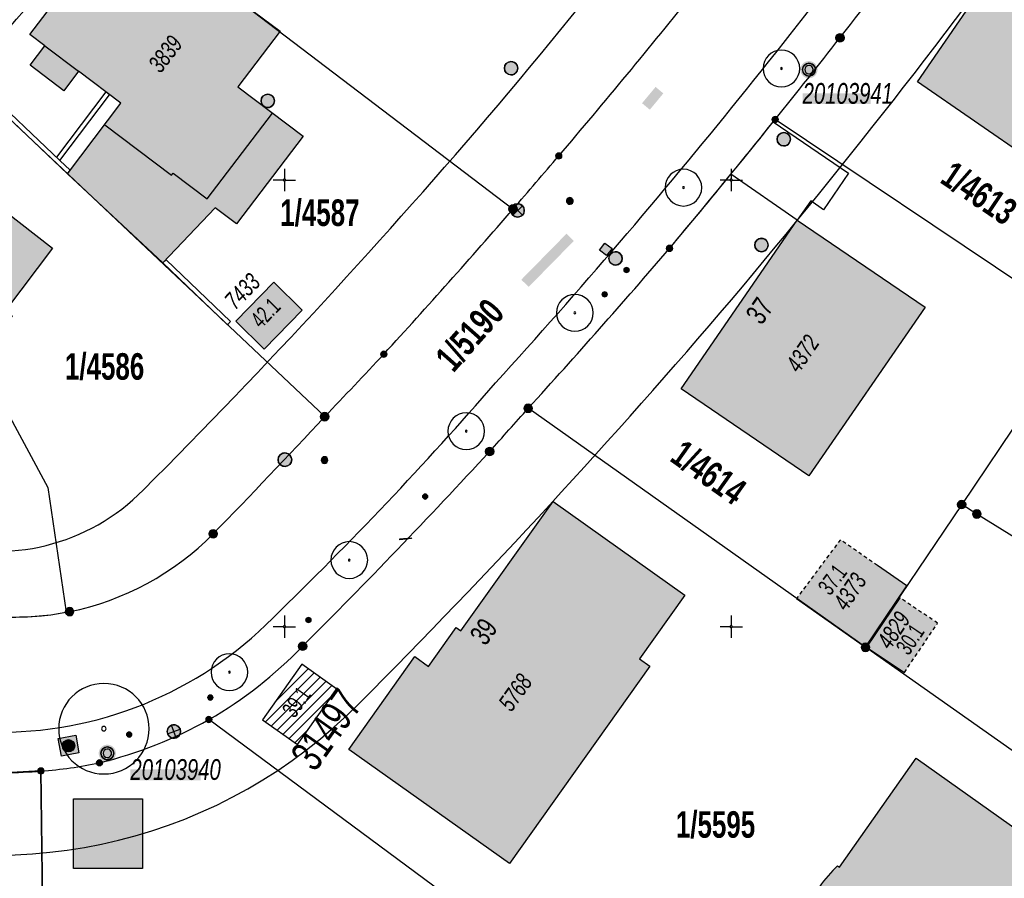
# Model space of a CAD drawing. Header units: metres. Extents: x 2695560 to 2696939, y 1260491 to 1262050.
# Tile 832 of 1005: x 2696061 to 2696116, y 1261561 to 1261609. Entities that reach past the tile are written whole.
import ezdxf

# ---------------------------------------------------------------- set-up
doc = ezdxf.new("R2010")
doc.units = ezdxf.units.M
doc.linetypes.add('AUSGEZOGEN', pattern=[0])
doc.linetypes.add('VERDECKT2_S2', pattern=[0.36, 0.2, -0.16])
for name, color, linetype in [('XR$1$AV_Flächen (EO)', 7, 'AUSGEZOGEN'), ('XR$1$AV_Gebäudeflächen (BB)', 7, 'AUSGEZOGEN'), ('XR$1$AV_Gebäudeflächen (EO)', 7, 'AUSGEZOGEN'), ('XR$1$AV_Grenzpunkte', 7, 'AUSGEZOGEN'), ('XR$1$AV_Grundstück-Nr.', 7, 'AUSGEZOGEN'), ('XR$1$AV_Haus-Nr.', 7, 'AUSGEZOGEN'), ('XR$1$AV_Koordinatennetzpunkte', 7, 'AUSGEZOGEN'), ('XR$1$AV_Lagefixpunkt-Nr.', 7, 'AUSGEZOGEN'), ('XR$1$AV_Lagefixpunkte', 7, 'AUSGEZOGEN'), ('XR$1$AV_Linien (BB)', 7, 'AUSGEZOGEN'), ('XR$1$AV_Linien (EO)', 7, 'AUSGEZOGEN'), ('XR$1$AV_Proj. EO-Gebäude', 7, 'AUSGEZOGEN'), ('XR$1$AV_Proj. Gebäude-ID', 7, 'AUSGEZOGEN'), ('XR$1$AV_Proj. Haus-Nr.', 7, 'AUSGEZOGEN'), ('XR$1$AV_Versicherung-Nr.', 7, 'AUSGEZOGEN'), ('XR$1$AW_LK_Einlaufschacht alt', 24, 'AUSGEZOGEN'), ('XR$1$AW_LK_Schachtdeckel', 24, 'AUSGEZOGEN'), ('XR$1$EW_LK_Knoten', 1, 'AUSGEZOGEN'), ('XR$1$GR_Baum', 94, 'AUSGEZOGEN'), ('XR$1$Liegenschaftsgrenzen', 7, 'AUSGEZOGEN'), ('XR$1$PFAV', 255, 'AUSGEZOGEN'), ('XR$1$PFAW', 255, 'AUSGEZOGEN'), ('XR$1$PFEW', 255, 'AUSGEZOGEN'), ('XR$1$PFWA', 255, 'AUSGEZOGEN'), ('XR$1$RAEW', 8, 'AUSGEZOGEN'), ('XR$1$RP_Abstandslinie', 7, 'AUSGEZOGEN'), ('XR$1$WA_LK_Absperrarmatur', 171, 'AUSGEZOGEN'), ('XR$1$WA_LK_Rohrleitungsteil', 171, 'AUSGEZOGEN')]:
    doc.layers.add(name, color=color, linetype=linetype)
doc.styles.add('ARIAL', font='arial.ttf')

# ---------------------------------------------------------------- blocks, each defined once
blk = doc.blocks.new('COMPLEXOBJECT_283')
at = {"layer": 'XR$1$AV_Linien (BB)', "color": 7, "linetype": 'AUSGEZOGEN', "transparency": 33554687}
blk.add_line((6062.781, 11575.813), (6062.97, 11575.85), dxfattribs=at)
for centre, radius, start, end in [((5740.19, 11893.531), 456.142, 322.02357, 322.45288), ((5794.313, 11850.586), 387.053, 321.66818, 322.10468), ((5802.637, 11846.636), 378.08, 319.55113, 321.35534), ((5797.263, 11851.389), 385.252, 318.94864, 319.53179), ((5800.856, 11846.586), 379.39, 317.49732, 319.13932), ((5830.434, 11823.493), 341.995, 316.19461, 317.00168), ((5805.016, 11839.466), 371.446, 315.7338, 317.13039), ((6059.868, 11591.188), 15.649, 281.4331, 315.3976)]:
    blk.add_arc(centre, radius, start, end, dxfattribs=at)
blk = doc.blocks.new('COMPLEXOBJECT_294')
at = {"layer": 'XR$1$AV_Linien (BB)', "color": 7, "linetype": 'AUSGEZOGEN', "transparency": 33554687}
blk.add_lwpolyline([(6057.54, 11611.31), (6054.66, 11608.1), (6048.25, 11600.71)], dxfattribs=at)
for centre, radius, start, end in [((6024.34, 11638.743), 42.984, 349.5405, 3.5448), ((6024.097, 11638.578), 43.194, 344.4514, 349.8144), ((6024.152, 11638.455), 43.108, 335.4728, 344.5896), ((6023.991, 11638.691), 43.352, 331.4171, 335.2774), ((6024.373, 11638.746), 43.043, 320.4021, 331.1098), ((6059.407, 11590.675), 15.006, 138.0319, 163.0896), ((6059.441, 11590.822), 14.996, 163.6626, 189.0219), ((6059.446, 11590.766), 14.993, 188.8081, 225.621), ((6059.964, 11591.161), 15.638, 225.2766, 250.1721), ((6059.9, 11591.191), 15.645, 250.4319, 267.7952)]:
    blk.add_arc(centre, radius, start, end, dxfattribs=at)
blk = doc.blocks.new('COMPLEXOBJECT_317')
at = {"layer": 'XR$1$AV_Linien (BB)', "color": 7, "linetype": 'AUSGEZOGEN', "transparency": 33554687}
blk.add_line((6102.35, 11603.252), (6102.46, 11603.39), dxfattribs=at)
for centre, radius, start, end in [((5801.579, 11846.06), 386.515, 324.22101, 326.21046), ((5804.983, 11842.491), 381.668, 322.0851, 324.35686), ((5811.857, 11837.946), 373.452, 321.0918, 321.98722)]:
    blk.add_arc(centre, radius, start, end, dxfattribs=at)
blk = doc.blocks.new('COMPLEXOBJECT_320')
at = {"layer": 'XR$1$AV_Linien (BB)', "color": 7, "linetype": 'AUSGEZOGEN', "transparency": 33554687}
for centre, radius, start, end in [((5807.199, 11839.316), 377.941, 319.96024, 320.77714), ((5806.804, 11844.287), 381.458, 317.63271, 319.42687), ((5740.082, 11896.165), 465.761, 318.04959, 318.44863), ((5804.042, 11845.378), 384.274, 315.05377, 317.30639), ((6058.767, 11590.591), 23.998, 300.0106, 315.9657), ((6058.972, 11590.699), 23.991, 283.6915, 299.4586), ((6059.705, 11590.724), 23.852, 274.0021, 281.9645)]:
    blk.add_arc(centre, radius, start, end, dxfattribs=at)
blk = doc.blocks.new('COMPLEXOBJECT_327')
at = {"layer": 'XR$1$AV_Linien (BB)', "color": 7, "linetype": 'AUSGEZOGEN', "transparency": 33554687}
for points in [[(6105.958, 11561.629), (6106.064, 11561.554), (6110.361, 11567.64), (6118.589, 11561.811), (6118.196, 11561.254)], [(6108.465, 11547.47), (6108.238, 11547.149), (6100, 11552.964), (6104.276, 11559.021), (6104.17, 11559.096)]]:
    blk.add_lwpolyline(points, dxfattribs=at)
for centre, radius, start, end in [((6111.538, 11555.797), 8.072, 133.7359, 144.806), ((6111.504, 11555.808), 8.037, 144.7302, 155.8531)]:
    blk.add_arc(centre, radius, start, end, dxfattribs=at)
blk = doc.blocks.new('COMPLEXOBJECT_563')
at = {"layer": 'XR$1$AV_Linien (BB)', "color": 7, "linetype": 'AUSGEZOGEN', "transparency": 33554687}
for centre, radius, start, end in [((5826.449, 11825.66), 352.08, 317.68782, 324.51126), ((5929.93, 11724.755), 207.69, 314.05968, 319.05574), ((6059.061, 11590.564), 21.466, 222.0776, 315.4497)]:
    blk.add_arc(centre, radius, start, end, dxfattribs=at)
blk = doc.blocks.new('COMPLEXOBJECT_1173')
at = {"layer": 'XR$1$Liegenschaftsgrenzen', "color": 7, "linetype": 'AUSGEZOGEN', "transparency": 33554687}
for centre, radius, start, end in [((5804.983, 11842.491), 381.668, 322.0851, 324.35686), ((5811.857, 11837.946), 373.452, 321.0918, 321.98722)]:
    blk.add_arc(centre, radius, start, end, dxfattribs=at)
blk = doc.blocks.new('COMPLEXOBJECT_1194')
at = {"layer": 'XR$1$Liegenschaftsgrenzen', "color": 7, "linetype": 'AUSGEZOGEN', "transparency": 33554687}
for centre, radius, start, end in [((5803.933, 11842.064), 382.209, 319.95992, 321.35749), ((5806.804, 11844.287), 381.458, 317.63271, 319.42687)]:
    blk.add_arc(centre, radius, start, end, dxfattribs=at)
blk = doc.blocks.new('COMPLEXOBJECT_1260')
at = {"layer": 'XR$1$Liegenschaftsgrenzen', "color": 7, "linetype": 'AUSGEZOGEN', "transparency": 33554687}
for centre, radius, start, end in [((6058.972, 11590.699), 23.991, 283.6915, 299.4586), ((6059.705, 11590.724), 23.852, 274.0021, 281.9645)]:
    blk.add_arc(centre, radius, start, end, dxfattribs=at)
blk = doc.blocks.new('COMPLEXOBJECT_1327')
at = {"layer": 'XR$1$Liegenschaftsgrenzen', "color": 7, "linetype": 'AUSGEZOGEN', "transparency": 33554687}
for centre, radius, start, end in [((5740.082, 11896.165), 465.761, 318.04959, 318.44863), ((5804.042, 11845.378), 384.274, 315.05377, 317.30639), ((6058.767, 11590.591), 23.998, 300.0106, 315.9657)]:
    blk.add_arc(centre, radius, start, end, dxfattribs=at)
blk = doc.blocks.new('COMPLEXOBJECT_1336')
at = {"layer": 'XR$1$Liegenschaftsgrenzen', "color": 7, "linetype": 'AUSGEZOGEN', "transparency": 33554687}
blk.add_line((6048.25, 11600.71), (6054.66, 11608.1), dxfattribs=at)
for centre, radius, start, end in [((6059.407, 11590.675), 15.006, 138.0319, 163.0896), ((6059.441, 11590.822), 14.996, 163.6626, 189.0219), ((6059.446, 11590.766), 14.993, 188.8081, 225.621), ((5805.016, 11839.466), 371.446, 315.7338, 317.13039), ((6059.868, 11591.188), 15.649, 281.4331, 315.3976), ((6059.964, 11591.161), 15.638, 225.2766, 250.1721), ((6059.902, 11591.2), 15.654, 250.4365, 281.3041)]:
    blk.add_arc(centre, radius, start, end, dxfattribs=at)
blk = doc.blocks.new('COMPLEXOBJECT_1337')
at = {"layer": 'XR$1$Liegenschaftsgrenzen', "color": 7, "linetype": 'AUSGEZOGEN', "transparency": 33554687}
blk.add_line((6054.66, 11608.1), (6057.54, 11611.31), dxfattribs=at)
blk.add_arc((6024.373, 11638.746), 43.043, 320.4021, 331.1098, dxfattribs=at)
blk = doc.blocks.new('COMPLEXOBJECT_1346')
at = {"layer": 'XR$1$Liegenschaftsgrenzen', "color": 7, "linetype": 'AUSGEZOGEN', "transparency": 33554687}
for centre, radius, start, end in [((5800.856, 11846.586), 379.39, 317.49732, 319.13932), ((5830.434, 11823.493), 341.995, 316.19461, 317.00168)]:
    blk.add_arc(centre, radius, start, end, dxfattribs=at)
blk = doc.blocks.new('COMPLEXOBJECT_1348')
at = {"layer": 'XR$1$Liegenschaftsgrenzen', "color": 7, "linetype": 'AUSGEZOGEN', "transparency": 33554687}
for centre, radius, start, end in [((5802.637, 11846.636), 378.08, 319.55113, 321.35534), ((5797.263, 11851.389), 385.252, 318.94864, 319.53179)]:
    blk.add_arc(centre, radius, start, end, dxfattribs=at)
blk = doc.blocks.new('BWAV1')
at = {"layer": 'XR$1$PFAV', "transparency": 33554687}
blk.add_hatch(color=7, dxfattribs=at).paths.add_polyline_path([(0.67, 0), (0.656, 0.135), (0.616, 0.264), (0.55, 0.383), (0.462, 0.486), (0.354, 0.569), (0.233, 0.628), (0.101, 0.662), (-0.034, 0.669), (-0.168, 0.649), (-0.295, 0.602), (-0.41, 0.53), (-0.508, 0.436), (-0.586, 0.325), (-0.639, 0.201), (-0.667, 0.068), (-0.667, -0.068), (-0.639, -0.201), (-0.586, -0.325), (-0.508, -0.436), (-0.41, -0.53), (-0.295, -0.602), (-0.168, -0.649), (-0.034, -0.669), (0.101, -0.662), (0.233, -0.628), (0.354, -0.569), (0.462, -0.486), (0.55, -0.383), (0.616, -0.264), (0.656, -0.135)])
at = {"color": 7, "transparency": 33554687}
for radius, start, end in [(0.5, 91.19481, 268.80519), (0.326, 91.19481, 268.80519), (0.5, 268.80519, 91.19481), (0.326, 268.80519, 91.19481)]:
    blk.add_arc((0, 0), radius, start, end, dxfattribs=at)
at = {"layer": 'XR$1$PFAV', "transparency": 33554687}
blk.add_circle((0, 0), 0.5, dxfattribs=at)
blk = doc.blocks.new('BAV15')
at = {"layer": 'XR$1$PFAV', "transparency": 33554687}
blk.add_hatch(color=7, dxfattribs=at).paths.add_polyline_path([(0.5, 0), (0.49, 0.1), (0.46, 0.2), (0.41, 0.29), (0.34, 0.36), (0.26, 0.42), (0.17, 0.47), (0.08, 0.49), (-0.03, 0.5), (-0.13, 0.48), (-0.22, 0.45), (-0.31, 0.4), (-0.38, 0.33), (-0.44, 0.24), (-0.48, 0.15), (-0.5, 0.05), (-0.5, -0.05), (-0.48, -0.15), (-0.44, -0.24), (-0.38, -0.33), (-0.31, -0.4), (-0.22, -0.45), (-0.13, -0.48), (-0.03, -0.5), (0.08, -0.49), (0.17, -0.47), (0.26, -0.42), (0.34, -0.36), (0.41, -0.29), (0.46, -0.2), (0.49, -0.1)])
at = {"color": 7, "transparency": 33554687}
for start, end in [(90, 270), (270, 90)]:
    blk.add_arc((0, 0), 0.5, start, end, dxfattribs=at)
at = {"layer": 'XR$1$PFAV', "transparency": 33554687}
blk.add_circle((0, 0), 0.5, dxfattribs=at)
blk = doc.blocks.new('BAV2041')
at = {"color": 7, "transparency": 33554687}
for p, q in [((0, 0.5), (0, 0.05)), ((-0.05, 0), (-0.5, 0)), ((0.05, 0), (0.5, 0)), ((0, -0.05), (0, -0.5))]:
    blk.add_line(p, q, dxfattribs=at)
blk.add_circle((0, 0), 0.05, dxfattribs=at)
for start, end in [(90, 270), (270, 90)]:
    blk.add_arc((0, 0), 0.05, start, end, dxfattribs=at)
blk = doc.blocks.new('COMPLEXOBJECT_1447')
at = {"layer": 'XR$1$RP_Abstandslinie', "color": 7, "linetype": 'AUSGEZOGEN', "transparency": 33554687}
for centre, radius, start, end in [((5803.121, 11843.748), 371.412, 319.83485, 324.36382), ((6023.2, 11640.617), 48.521, 317.8092, 342.2443), ((5804.165, 11844.994), 371.421, 315.0656, 319.58418), ((6058.892, 11590.712), 11.498, 252.269, 315.55)]:
    blk.add_arc(centre, radius, start, end, dxfattribs=at)
blk = doc.blocks.new('COMPLEXOBJECT_1448')
at = {"layer": 'XR$1$RP_Abstandslinie', "color": 7, "linetype": 'AUSGEZOGEN', "transparency": 33554687}
for centre, radius, start, end in [((5802.837, 11843.939), 388.757, 319.85541, 324.36836), ((5803.881, 11845.458), 388.942, 315.06786, 319.58519), ((6058.893, 11590.724), 28.498, 252.1336, 315.5306)]:
    blk.add_arc(centre, radius, start, end, dxfattribs=at)
blk = doc.blocks.new('WBGR1')
at = {"color": 94, "transparency": 33554687}
for radius, start, end in [(1, 90, 270), (1, 270, 90), (0.05, 90, 270), (0.05, 270, 90)]:
    blk.add_arc((0, 0), radius, start, end, dxfattribs=at)
blk = doc.blocks.new('BAW2089')
at = {"layer": 'XR$1$PFAW', "transparency": 33554687}
blk.add_hatch(color=7, dxfattribs=at).paths.add_polyline_path([(-0.5, 0.5), (-0.5, -0.5), (0.5, -0.5), (0.5, 0.5)])
at = {"transparency": 33554687}
blk.add_lwpolyline([(-0.5, 0.5), (0.5, 0.5), (0.5, -0.5), (-0.5, -0.5), (-0.5, 0.5)], close=True, dxfattribs=at)
at = {"layer": 'XR$1$PFAW', "transparency": 33554687}
blk.add_lwpolyline([(-0.5, 0.5), (0.5, 0.5), (0.5, -0.5), (-0.5, -0.5), (-0.5, 0.5)], close=True, dxfattribs=at)
blk = doc.blocks.new('BAW2087')
at = {"lineweight": 25, "true_color": 0x000000, "transparency": 33554687}
h = blk.add_hatch(color=18, dxfattribs=at)
h.paths.add_polyline_path([(-0.5, 0.5), (-0.5, -0.5), (0.5, -0.5), (0.5, 0.5)])
h.paths.add_polyline_path([(0.337, -0.069), (0.316, -0.136), (0.282, -0.196), (0.237, -0.249), (0.182, -0.292), (0.119, -0.322), (0.052, -0.34), (-0.017, -0.343), (-0.086, -0.333), (-0.151, -0.309), (-0.21, -0.272), (-0.261, -0.224), (-0.301, -0.167), (-0.328, -0.103), (-0.342, -0.035), (-0.342, 0.035), (-0.328, 0.103), (-0.301, 0.167), (-0.261, 0.224), (-0.21, 0.272), (-0.151, 0.309), (-0.086, 0.333), (-0.017, 0.343), (0.052, 0.34), (0.119, 0.322), (0.182, 0.292), (0.237, 0.249), (0.282, 0.196), (0.316, 0.136), (0.337, 0.069), (0.344, 0)], flags=16)
at = {"layer": 'XR$1$PFAW', "lineweight": 25, "transparency": 33554687}
blk.add_hatch(color=7, dxfattribs=at).paths.add_polyline_path([(0.344, 0), (0.337, 0.069), (0.316, 0.136), (0.282, 0.196), (0.237, 0.249), (0.182, 0.292), (0.119, 0.322), (0.052, 0.34), (-0.017, 0.343), (-0.086, 0.333), (-0.151, 0.309), (-0.21, 0.272), (-0.261, 0.224), (-0.301, 0.167), (-0.328, 0.103), (-0.342, 0.035), (-0.342, -0.035), (-0.328, -0.103), (-0.301, -0.167), (-0.261, -0.224), (-0.21, -0.272), (-0.151, -0.309), (-0.086, -0.333), (-0.017, -0.343), (0.052, -0.34), (0.119, -0.322), (0.182, -0.292), (0.237, -0.249), (0.282, -0.196), (0.316, -0.136), (0.337, -0.069)])
at = {"lineweight": 25, "transparency": 33554687}
for p, q in [((-0.5, 0.5, 0.993), (0.5, 0.5, 0.993)), ((-0.5, -0.5, 0.993), (-0.5, 0.5, 0.993)), ((0.5, 0.5, 0.993), (0.5, -0.5, 0.993)), ((0.5, -0.5, 0.993), (-0.5, -0.5, 0.993))]:
    blk.add_line(p, q, dxfattribs=at)
blk.add_circle((0, 0), 0.344, dxfattribs=at)
at = {"layer": 'XR$1$PFAW', "lineweight": 25, "transparency": 33554687}
blk.add_line((-0.5, 0.5), (0.5, 0.5), dxfattribs=at)
at = {"layer": 'XR$1$PFAW', "color": 31, "lineweight": 25, "transparency": 33554687}
for p, q in [((-0.5, -0.5), (-0.5, 0.5)), ((0.5, 0.5), (0.5, -0.5)), ((0.5, -0.5), (-0.5, -0.5))]:
    blk.add_line(p, q, dxfattribs=at)
at = {"layer": 'XR$1$PFAW', "lineweight": 25, "transparency": 33554687}
blk.add_circle((0, 0), 0.344, dxfattribs=at)
blk = doc.blocks.new('BAW2082')
at = {"layer": 'XR$1$PFAW', "transparency": 33554687}
blk.add_hatch(color=7, dxfattribs=at).paths.add_polyline_path([(0.509, -0.003), (0.499, 0.098), (0.469, 0.194), (0.42, 0.283), (0.354, 0.359), (0.274, 0.421), (0.183, 0.466), (0.085, 0.491), (-0.016, 0.496), (-0.116, 0.481), (-0.211, 0.446), (-0.297, 0.392), (-0.37, 0.323), (-0.428, 0.24), (-0.468, 0.147), (-0.488, 0.047), (-0.488, -0.054), (-0.468, -0.153), (-0.428, -0.246), (-0.37, -0.329), (-0.297, -0.398), (-0.211, -0.452), (-0.116, -0.487), (-0.016, -0.502), (0.085, -0.497), (0.183, -0.472), (0.274, -0.427), (0.354, -0.366), (0.42, -0.289), (0.469, -0.2), (0.499, -0.104)])
at = {"transparency": 33554687}
for start, end in [(91.19481, 268.80519), (268.80519, 91.19481)]:
    blk.add_arc((0.01, 0), 0.5, start, end, dxfattribs=at)
at = {"layer": 'XR$1$PFAW', "transparency": 33554687}
blk.add_circle((0.009, -0.003), 0.5, dxfattribs=at)
blk = doc.blocks.new('BAW2088')
at = {"layer": 'XR$1$PFAW', "transparency": 33554687}
blk.add_hatch(color=253, dxfattribs=at).paths.add_polyline_path([(0.51, 0), (0.5, 0.101), (0.47, 0.197), (0.421, 0.286), (0.355, 0.362), (0.275, 0.424), (0.184, 0.469), (0.086, 0.494), (-0.015, 0.499), (-0.115, 0.484), (-0.21, 0.449), (-0.296, 0.395), (-0.369, 0.326), (-0.427, 0.243), (-0.467, 0.15), (-0.487, 0.051), (-0.487, -0.051), (-0.467, -0.15), (-0.427, -0.243), (-0.369, -0.326), (-0.296, -0.395), (-0.21, -0.449), (-0.115, -0.484), (-0.015, -0.499), (0.086, -0.494), (0.184, -0.469), (0.275, -0.424), (0.355, -0.362), (0.421, -0.286), (0.47, -0.197), (0.5, -0.101)])
at = {"transparency": 33554687}
for start, end in [(91.19481, 268.80519), (268.80519, 91.19481)]:
    blk.add_arc((0.01, 0), 0.5, start, end, dxfattribs=at)
at = {"layer": 'XR$1$PFAW', "transparency": 33554687}
blk.add_circle((0.01, 0), 0.5, dxfattribs=at)
blk = doc.blocks.new('BWA2013')
at = {"true_color": 0x000000, "transparency": 33554687}
blk.add_hatch(color=18, dxfattribs=at).paths.add_polyline_path([(-0.291, -0.409), (0.352, 0.357), (0.291, 0.409), (-0.352, -0.357)])
at = {"transparency": 33554687}
blk.add_lwpolyline([(-0.291, -0.409), (-0.352, -0.357), (0.291, 0.409), (0.352, 0.357), (-0.291, -0.409)], close=True, dxfattribs=at)
blk = doc.blocks.new('BWA965')
at = {"layer": 'XR$1$PFWA', "transparency": 33554687}
blk.add_hatch(color=7, dxfattribs=at).paths.add_polyline_path([(0, 0.5), (-0.05, 0.5), (-0.1, 0.49), (-0.15, 0.48), (-0.2, 0.46), (-0.24, 0.44), (-0.29, 0.41), (-0.33, 0.38), (-0.36, 0.34), (-0.4, 0.31), (-0.42, 0.26), (-0.45, 0.22), (-0.47, 0.17), (-0.48, 0.13), (-0.49, 0.08), (-0.5, 0.03), (-0.5, -0.03), (-0.49, -0.08), (-0.48, -0.13), (-0.47, -0.17), (-0.45, -0.22), (-0.42, -0.26), (-0.4, -0.31), (-0.36, -0.34), (-0.33, -0.38), (-0.29, -0.41), (-0.24, -0.44), (-0.2, -0.46), (-0.15, -0.48), (-0.1, -0.49), (-0.05, -0.5), (0, -0.5), (0.05, -0.5), (0.1, -0.49), (0.15, -0.48), (0.2, -0.46), (0.24, -0.44), (0.29, -0.41), (0.33, -0.38), (0.36, -0.34), (0.4, -0.31), (0.42, -0.26), (0.45, -0.22), (0.47, -0.17), (0.48, -0.13), (0.49, -0.08), (0.5, -0.03), (0.5, 0.03), (0.49, 0.08), (0.48, 0.13), (0.47, 0.17), (0.45, 0.22), (0.42, 0.26), (0.4, 0.31), (0.36, 0.34), (0.33, 0.38), (0.29, 0.41), (0.24, 0.44), (0.2, 0.46), (0.15, 0.48), (0.1, 0.49), (0.05, 0.5)])
at = {"transparency": 33554687}
blk.add_line((0, 0.5), (0, -0.5), dxfattribs=at)
for start, end in [(90, 270), (270, 90)]:
    blk.add_arc((0, 0), 0.5, start, end, dxfattribs=at)
blk = doc.blocks.new('BEWLP2549_S')
at = {"layer": 'XR$1$PFEW', "transparency": 33554687}
blk.add_hatch(color=7, dxfattribs=at).paths.add_polyline_path([(0.5, 0), (0.49, 0.101), (0.459, 0.197), (0.41, 0.286), (0.344, 0.362), (0.264, 0.424), (0.174, 0.469), (0.076, 0.494), (-0.025, 0.499), (-0.125, 0.484), (-0.22, 0.449), (-0.306, 0.395), (-0.379, 0.326), (-0.437, 0.243), (-0.477, 0.15), (-0.497, 0.051), (-0.497, -0.051), (-0.477, -0.15), (-0.437, -0.243), (-0.379, -0.326), (-0.306, -0.395), (-0.22, -0.449), (-0.125, -0.484), (-0.025, -0.499), (0.076, -0.494), (0.174, -0.469), (0.264, -0.424), (0.344, -0.362), (0.41, -0.286), (0.459, -0.197), (0.49, -0.101)])
at = {"color": 1, "transparency": 33554687}
for p, q in [((0.354, -0.354), (-0.354, 0.354)), ((-0.354, -0.354), (0.354, 0.354))]:
    blk.add_line(p, q, dxfattribs=at)
for start, end in [(91.38095, 268.61905), (268.61905, 91.38095)]:
    blk.add_arc((0, 0), 0.5, start, end, dxfattribs=at)
at = {"layer": 'XR$1$PFEW', "transparency": 33554687}
blk.add_circle((0, 0), 0.5, dxfattribs=at)
blk = doc.blocks.new('BEW957')
at = {"layer": 'XR$1$RAEW', "transparency": 33554687}
blk.add_hatch(color=1, dxfattribs=at).paths.add_polyline_path([(-0.5, 0), (-0.5, -0.05), (-0.49, -0.1), (-0.48, -0.15), (-0.46, -0.2), (-0.44, -0.24), (-0.41, -0.29), (-0.38, -0.33), (-0.34, -0.36), (-0.31, -0.4), (-0.26, -0.42), (-0.22, -0.45), (-0.17, -0.47), (-0.13, -0.48), (-0.08, -0.49), (-0.03, -0.5), (0.03, -0.5), (0.08, -0.49), (0.13, -0.48), (0.17, -0.47), (0.22, -0.45), (0.26, -0.42), (0.31, -0.4), (0.34, -0.36), (0.38, -0.33), (0.41, -0.29), (0.44, -0.24), (0.46, -0.2), (0.48, -0.15), (0.49, -0.1), (0.5, -0.05), (0.5, 0), (0.5, 0.05), (0.49, 0.1), (0.48, 0.15), (0.46, 0.2), (0.44, 0.24), (0.41, 0.29), (0.38, 0.33), (0.34, 0.36), (0.31, 0.4), (0.26, 0.42), (0.22, 0.45), (0.17, 0.47), (0.13, 0.48), (0.08, 0.49), (0.03, 0.5), (-0.03, 0.5), (-0.08, 0.49), (-0.13, 0.48), (-0.17, 0.47), (-0.22, 0.45), (-0.26, 0.42), (-0.31, 0.4), (-0.34, 0.36), (-0.38, 0.33), (-0.41, 0.29), (-0.44, 0.24), (-0.46, 0.2), (-0.48, 0.15), (-0.49, 0.1), (-0.5, 0.05)])
at = {"color": 1, "transparency": 33554687}
for start, end in [(90, 180), (180, 270), (0, 90), (270, 0)]:
    blk.add_arc((0, 0), 0.5, start, end, dxfattribs=at)
at = {"layer": 'XR$1$RAEW', "color": 1, "transparency": 33554687}
blk.add_circle((0, 0), 0.5, dxfattribs=at)

msp = doc.modelspace()

# ---------------------------------------------------------------- hatches: boundary and pattern name
at = {"transparency": 33554687}
for points in [[(2696095.982, 1261604.112), (2696096.417, 1261603.751), (2696097.174, 1261604.662), (2696096.739, 1261605.023)], [(2696104.969, 1261604.667), (2696104.969, 1261604.064), (2696108.772, 1261604.064), (2696108.772, 1261604.667)], [(2696089.225, 1261594.235), (2696089.636, 1261593.831), (2696092.163, 1261596.403), (2696091.752, 1261596.807)], [(2696067.349, 1261566.827), (2696067.349, 1261566.224), (2696071.279, 1261566.224), (2696071.279, 1261566.827)], [(2696064.167, 1261565.175), (2696064.167, 1261561.274), (2696068.021, 1261561.274), (2696068.021, 1261565.175)]]:
    msp.add_hatch(color=7, dxfattribs=at).paths.add_polyline_path(points)
at = {"layer": 'XR$1$AV_Gebäudeflächen (BB)', "true_color": 0xd2d2d2, "transparency": 33554687}
for points in [[(2696073.29, 1261609.975), (2696066.925, 1261614.8), (2696066.804, 1261614.641), (2696061.726, 1261607.955), (2696062.556, 1261607.327), (2696061.736, 1261606.243), (2696063.625, 1261604.814), (2696064.446, 1261605.898), (2696066.815, 1261604.107), (2696063.829, 1261600.159), (2696069.169, 1261595.171), (2696072.097, 1261598.248), (2696073.276, 1261597.353), (2696077.006, 1261602.266), (2696073.351, 1261605.026), (2696075.732, 1261608.153)], [(2696121.264, 1261604.401), (2696125.003, 1261609.825), (2696117.876, 1261614.721), (2696111.39, 1261605.308), (2696120.977, 1261598.699), (2696123.765, 1261602.677)], [(2696058.854, 1261589.745), (2696059.107, 1261590.078), (2696058.732, 1261590.362), (2696060.102, 1261592.174), (2696060.485, 1261591.885), (2696060.737, 1261592.218), (2696060.355, 1261592.508), (2696062.993, 1261595.997), (2696055.833, 1261601.552), (2696053.41, 1261598.368), (2696053.172, 1261598.55), (2696050.822, 1261595.463), (2696051.061, 1261595.281), (2696048.633, 1261592.09), (2696055.841, 1261586.539), (2696058.479, 1261590.028)], [(2696104.666, 1261597.562), (2696098.179, 1261588.128), (2696105.315, 1261583.254), (2696111.834, 1261592.695)], [(2696073.238, 1261591.917), (2696074.826, 1261590.351), (2696076.967, 1261592.522), (2696075.379, 1261594.088)], [(2696088.559, 1261561.555), (2696096.418, 1261572.602), (2696095.846, 1261573.009), (2696098.379, 1261576.57), (2696090.999, 1261581.82), (2696085.847, 1261574.578), (2696085.58, 1261574.768), (2696084.035, 1261572.596), (2696083.26, 1261573.147), (2696079.572, 1261567.948)], [(2696112.112, 1261551.923), (2696116.332, 1261557.899), (2696116.732, 1261557.616), (2696117.168, 1261558.234), (2696119.166, 1261561.064), (2696119.559, 1261561.621), (2696111.331, 1261567.45), (2696107.034, 1261561.364), (2696106.928, 1261561.439), (2696106.892, 1261561.404), (2696106.856, 1261561.369), (2696106.82, 1261561.334), (2696106.784, 1261561.298), (2696106.749, 1261561.262), (2696106.714, 1261561.226), (2696106.679, 1261561.19), (2696106.644, 1261561.154), (2696106.61, 1261561.117), (2696106.576, 1261561.08), (2696106.542, 1261561.043), (2696106.508, 1261561.006), (2696106.474, 1261560.968), (2696106.441, 1261560.931), (2696106.408, 1261560.893), (2696106.375, 1261560.854), (2696106.343, 1261560.816), (2696106.31, 1261560.778), (2696106.278, 1261560.739), (2696106.246, 1261560.7), (2696106.215, 1261560.661), (2696106.183, 1261560.621), (2696106.152, 1261560.582), (2696106.121, 1261560.542), (2696106.091, 1261560.502), (2696106.06, 1261560.462), (2696106.03, 1261560.422), (2696106, 1261560.382), (2696105.971, 1261560.341), (2696105.941, 1261560.3), (2696105.912, 1261560.259), (2696105.883, 1261560.218), (2696105.854, 1261560.176), (2696105.826, 1261560.135), (2696105.798, 1261560.093), (2696105.77, 1261560.051), (2696105.742, 1261560.009), (2696105.715, 1261559.967), (2696105.688, 1261559.925), (2696105.661, 1261559.882), (2696105.634, 1261559.839), (2696105.608, 1261559.796), (2696105.582, 1261559.753), (2696105.556, 1261559.71), (2696105.531, 1261559.667), (2696105.506, 1261559.623), (2696105.481, 1261559.579), (2696105.456, 1261559.536), (2696105.432, 1261559.491), (2696105.408, 1261559.447), (2696105.384, 1261559.403), (2696105.36, 1261559.359), (2696105.337, 1261559.314), (2696105.314, 1261559.269), (2696105.291, 1261559.224), (2696105.269, 1261559.179), (2696105.247, 1261559.134), (2696105.225, 1261559.089), (2696105.203, 1261559.043), (2696105.182, 1261558.998), (2696105.161, 1261558.952), (2696105.14, 1261558.906), (2696105.246, 1261558.831), (2696100.97, 1261552.774), (2696109.208, 1261546.959), (2696109.435, 1261547.28), (2696112.041, 1261550.972), (2696111.641, 1261551.254)]]:
    msp.add_hatch(color=254, dxfattribs=at).paths.add_polyline_path(points)
at = {"layer": 'XR$1$AV_Gebäudeflächen (EO)', "true_color": 0xebebeb, "transparency": 33554687}
for points in [[(2696108.49, 1261573.66), (2696110.802, 1261577.094), (2696109.159, 1261578.235), (2696107.08, 1261579.679), (2696104.629, 1261576.396)], [(2696110.665, 1261572.25), (2696112.525, 1261575.012), (2696110.41, 1261576.436), (2696108.55, 1261573.674)]]:
    msp.add_hatch(color=7, dxfattribs=at).paths.add_polyline_path(points)
at = {"layer": 'XR$1$AV_Proj. EO-Gebäude', "transparency": 33554687}
h = msp.add_hatch(dxfattribs=at)
h.set_pattern_fill('SCHRAFFUR_601', color=255, scale=0.2, style=0, pattern_type=2)
h.set_pattern_definition([(45, (2695855, 1261000), (-0.5656854, 0.5656854), []), (45, (2695854.71716, 1261000.28284), (-0.5656854, 0.5656854), [])])
h.paths.add_polyline_path([(2696074.744, 1261569.611), (2696076.702, 1261568.223), (2696078.9, 1261571.322), (2696076.943, 1261572.711)], flags=0)

# ---------------------------------------------------------------- linework, layer by layer
at = {"color": 24, "lineweight": -3, "transparency": 33554687}
msp.add_lwpolyline([(2696064.167, 1261565.175), (2696068.021, 1261565.175), (2696068.021, 1261561.274), (2696064.167, 1261561.274), (2696064.167, 1261565.175)], close=True, dxfattribs=at)
at = {"layer": 'XR$1$AV_Flächen (EO)', "color": 7, "linetype": 'AUSGEZOGEN', "transparency": 33554687}
msp.add_line((2696104.629, 1261576.396), (2696108.49, 1261573.66), dxfattribs=at)
for points in [[(2696063.397, 1261600.912), (2696059.029, 1261605.042), (2696058.857, 1261604.861), (2696063.829, 1261600.159), (2696063.978, 1261600.36), (2696063.397, 1261600.912)], [(2696063.214, 1261601.085), (2696063.397, 1261600.912), (2696066.177, 1261604.589), (2696065.977, 1261604.74), (2696063.214, 1261601.085)], [(2696072.778, 1261591.71), (2696072.951, 1261591.891), (2696069.341, 1261595.352), (2696069.169, 1261595.171), (2696072.778, 1261591.71)]]:
    msp.add_lwpolyline(points, close=True, dxfattribs=at)
at = {"layer": 'XR$1$AV_Flächen (EO)', "color": 7, "linetype": 'VERDECKT2_S2', "transparency": 33554687}
for points in [[(2696109.159, 1261578.235), (2696107.08, 1261579.679), (2696104.629, 1261576.396)], [(2696110.665, 1261572.25), (2696112.525, 1261575.012), (2696110.41, 1261576.436)]]:
    msp.add_lwpolyline(points, dxfattribs=at)
at = {"layer": 'XR$1$AV_Flächen (EO)', "color": 7, "linetype": 'AUSGEZOGEN', "transparency": 33554687}
for points in [[(2696108.49, 1261573.66), (2696110.802, 1261577.094), (2696109.159, 1261578.235)], [(2696110.41, 1261576.436), (2696108.55, 1261573.674), (2696110.665, 1261572.25)]]:
    msp.add_lwpolyline(points, dxfattribs=at)
at = {"layer": 'XR$1$AV_Linien (BB)', "color": 7, "linetype": 'AUSGEZOGEN', "transparency": 33554687}
for p, q in [((2696104.666, 1261597.562), (2696100.957, 1261600.14)), ((2696062.34, 1261566.74), (2696060.34, 1261566.64))]:
    msp.add_line(p, q, dxfattribs=at)
for points in [[(2696073.29, 1261609.975), (2696075.732, 1261608.153), (2696073.351, 1261605.026), (2696077.006, 1261602.266), (2696073.276, 1261597.353), (2696072.097, 1261598.248), (2696069.169, 1261595.171), (2696063.829, 1261600.159), (2696066.815, 1261604.107), (2696064.446, 1261605.898), (2696063.625, 1261604.814), (2696061.736, 1261606.243), (2696062.556, 1261607.327), (2696061.726, 1261607.955), (2696066.804, 1261614.641), (2696066.925, 1261614.8)], [(2696103.32, 1261603.062), (2696107.531, 1261600.202), (2696106.132, 1261598.15), (2696105.426, 1261598.645), (2696104.666, 1261597.562)], [(2696055.841, 1261586.539), (2696048.633, 1261592.09), (2696051.061, 1261595.281), (2696050.822, 1261595.463), (2696053.172, 1261598.55), (2696053.41, 1261598.368), (2696055.833, 1261601.552), (2696062.993, 1261595.997), (2696060.355, 1261592.508), (2696060.737, 1261592.218), (2696060.485, 1261591.885), (2696060.102, 1261592.174), (2696058.732, 1261590.362), (2696059.107, 1261590.078), (2696058.854, 1261589.745)], [(2696058.854, 1261589.745), (2696062.728, 1261582.613), (2696063.751, 1261575.623)], [(2696052.19, 1261542.16), (2696062.47, 1261556.56), (2696062.34, 1261566.74)]]:
    msp.add_lwpolyline(points, dxfattribs=at)
for points in [[(2696121.264, 1261604.401), (2696123.765, 1261602.677), (2696120.977, 1261598.699), (2696111.39, 1261605.308), (2696117.876, 1261614.721), (2696125.003, 1261609.825), (2696121.264, 1261604.401)], [(2696104.666, 1261597.562), (2696111.834, 1261592.695), (2696105.315, 1261583.254), (2696098.179, 1261588.128), (2696104.666, 1261597.562)], [(2696073.238, 1261591.917), (2696075.379, 1261594.088), (2696076.967, 1261592.522), (2696074.826, 1261590.351), (2696073.238, 1261591.917)], [(2696088.559, 1261561.555), (2696079.572, 1261567.948), (2696083.26, 1261573.147), (2696084.035, 1261572.596), (2696085.58, 1261574.768), (2696085.847, 1261574.578), (2696090.999, 1261581.82), (2696098.379, 1261576.57), (2696095.846, 1261573.009), (2696096.418, 1261572.602), (2696088.559, 1261561.555)]]:
    msp.add_lwpolyline(points, close=True, dxfattribs=at)
for centre, radius, start, end in [((2695804.265, 1261842.489), 383.092, 320.75677, 321.31881), ((2696060.874, 1261591.007), 15.651, 267.7815, 280.5931)]:
    msp.add_arc(centre, radius, start, end, dxfattribs=at)
at = {"layer": 'XR$1$AV_Linien (EO)', "color": 7, "linetype": 'AUSGEZOGEN', "transparency": 33554687}
msp.add_line((2696062.556, 1261607.327), (2696064.446, 1261605.898), dxfattribs=at)
msp.add_lwpolyline([(2696065.91, 1261602.91), (2696069.651, 1261600.082), (2696069.741, 1261600.201), (2696071.647, 1261598.76), (2696075.306, 1261603.55)], dxfattribs=at)
at = {"layer": 'XR$1$AV_Proj. EO-Gebäude', "color": 8, "linetype": 'AUSGEZOGEN', "transparency": 33554687}
msp.add_lwpolyline([(2696074.744, 1261569.611), (2696076.702, 1261568.223), (2696078.9, 1261571.322), (2696076.943, 1261572.711), (2696074.744, 1261569.611)], close=True, dxfattribs=at)
at = {"layer": 'XR$1$Liegenschaftsgrenzen', "color": 7, "linetype": 'AUSGEZOGEN', "transparency": 33554687}
for p, q in [((2696055.63, 1261607.91), (2696078.22, 1261586.57)), ((2696120.62, 1261591.67), (2696103.43, 1261603.2)), ((2696108.49, 1261573.66), (2696089.61, 1261587.04)), ((2696117.45, 1261586.96), (2696113.87, 1261581.65)), ((2696113.87, 1261581.65), (2696108.49, 1261573.66)), ((2696126.45, 1261561.02), (2696108.49, 1261573.66))]:
    msp.add_line(p, q, dxfattribs=at)
for points in [[(2696063.03, 1261617.76), (2696066.925, 1261614.8), (2696073.29, 1261609.975), (2696088.76, 1261598.19)], [(2696132.22, 1261570.57), (2696126.78, 1261573.72), (2696119.76, 1261578), (2696114.72, 1261581.12), (2696113.87, 1261581.65)], [(2696113.11, 1261538.92), (2696104.84, 1261545.11), (2696071.74, 1261569.62)], [(2696062.34, 1261566.74), (2696062.47, 1261556.56), (2696052.19, 1261542.16)]]:
    msp.add_lwpolyline(points, dxfattribs=at)
msp.add_arc((2696060.15, 1261590.492), 23.853, 270.4566, 275.2682, dxfattribs=at)

# ---------------------------------------------------------------- block references
at = {"layer": 'XR$1$AV_Grenzpunkte', "color": 7, "linetype": 'AUSGEZOGEN', "lineweight": -3, "transparency": 33554687}
for p, xscale, yscale in [((2696107.06, 1261607.77), 0.4549999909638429, 0.4549999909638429), ((2696103.43, 1261603.2), 0.3249999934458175, 0.3249999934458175), ((2696091.32, 1261601.16), 0.3249999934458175, 0.3249999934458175), ((2696088.76, 1261598.19), 0.4549999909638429, 0.4549999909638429), ((2696097.52, 1261595.99), 0.3249999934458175, 0.3249999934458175), ((2696081.53, 1261590.07), 0.3249999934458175, 0.3249999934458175), ((2696089.61, 1261587.04), 0.4549999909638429, 0.4549999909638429), ((2696078.22, 1261586.57), 0.4549999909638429, 0.4549999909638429), ((2696087.45, 1261584.62), 0.4549999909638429, 0.4549999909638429), ((2696113.87, 1261581.65), 0.4549999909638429, 0.4549999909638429), ((2696114.72, 1261581.12), 0.4549999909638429, 0.4549999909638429), ((2696071.98, 1261580.01), 0.4549999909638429, 0.4549999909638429), ((2696063.94, 1261575.66), 0.4549999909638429, 0.4549999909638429), ((2696076.99, 1261573.72), 0.4549999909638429, 0.4549999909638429), ((2696108.49, 1261573.66), 0.4549999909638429, 0.4549999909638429), ((2696071.74, 1261569.62), 0.3249999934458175, 0.3249999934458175), ((2696065.62, 1261567.2), 0.3249999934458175, 0.3249999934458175), ((2696062.34, 1261566.74), 0.3249999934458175, 0.3249999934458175)]:
    msp.add_blockref('BAV15', p, dxfattribs=dict(at, xscale=xscale, yscale=yscale))
at = {"layer": 'XR$1$AV_Koordinatennetzpunkte', "color": 7, "linetype": 'AUSGEZOGEN', "lineweight": -3, "transparency": 33554687, "xscale": 1.25, "yscale": 1.25}
for p in [(2696075.97, 1261599.81), (2696100.97, 1261599.81), (2696075.97, 1261574.81), (2696100.97, 1261574.81)]:
    msp.add_blockref('BAV2041', p, dxfattribs=at)
at = {"layer": 'XR$1$AV_Lagefixpunkte', "color": 7, "linetype": 'AUSGEZOGEN', "lineweight": -3, "transparency": 33554687, "xscale": 0.7199999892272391, "yscale": 0.7199999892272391}
for p in [(2696105.322, 1261605.991, 446.921), (2696066.054, 1261567.728, 450.609)]:
    msp.add_blockref('BWAV1', p, dxfattribs=at)
at = {"layer": 'XR$1$AV_Linien (BB)', "color": 7, "linetype": 'AUSGEZOGEN', "lineweight": -3, "transparency": 33554687}
for name in ['COMPLEXOBJECT_563', 'COMPLEXOBJECT_294', 'COMPLEXOBJECT_317', 'COMPLEXOBJECT_283', 'COMPLEXOBJECT_320', 'COMPLEXOBJECT_327']:
    msp.add_blockref(name, (2690000.97, 1249999.81), dxfattribs=at)
at = {"layer": 'XR$1$AW_LK_Einlaufschacht alt', "color": 24, "linetype": 'AUSGEZOGEN', "lineweight": -3, "transparency": 33554687, "xscale": 0.5000000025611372, "yscale": 0.5000000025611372, "rotation": 142.700103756}
msp.add_blockref('BAW2089', (2696093.951, 1261595.938), dxfattribs=at)
at = {"layer": 'XR$1$AW_LK_Schachtdeckel', "color": 24, "linetype": 'AUSGEZOGEN', "lineweight": -3, "transparency": 33554687, "xscale": 0.7499999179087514, "yscale": 0.7499999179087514}
for p in [(2696088.644, 1261606.072), (2696075.024, 1261604.244), (2696103.908, 1261602.097), (2696102.658, 1261596.177)]:
    msp.add_blockref('BAW2082', p, dxfattribs=at)
at = {"layer": 'XR$1$AW_LK_Schachtdeckel', "color": 24, "linetype": 'AUSGEZOGEN', "lineweight": -3, "transparency": 33554687}
for name, p, xscale, yscale, rotation in [('BAW2082', (2696094.501, 1261595.42), 0.7499999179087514, 0.7499999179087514, 137.723373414), ('BAW2088', (2696075.988, 1261584.154), 0.7578193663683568, 0.7578193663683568, 47.27559874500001)]:
    msp.add_blockref(name, p, dxfattribs=dict(at, xscale=xscale, yscale=yscale, rotation=rotation))
at = {"layer": 'XR$1$AW_LK_Schachtdeckel', "color": 24, "linetype": 'AUSGEZOGEN', "lineweight": -3, "transparency": 33554687, "rotation": 190.0251770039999}
msp.add_blockref('BAW2087', (2696063.886, 1261568.155), dxfattribs=at)
at = {"layer": 'XR$1$EW_LK_Knoten', "color": 1, "linetype": 'AUSGEZOGEN', "lineweight": -3, "transparency": 33554687}
for name, p, xscale, yscale, rotation in [('BEWLP2549_S', (2696089.018, 1261598.113), 0.749999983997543, 0.749999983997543, 359.7138), ('BEW957', (2696071.821, 1261570.847), 0.2749999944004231, 0.2749999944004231, 68.2515), ('BEWLP2549_S', (2696069.78, 1261568.949), 0.7499999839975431, 0.7499999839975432, 335.3778), ('BEW957', (2696067.278, 1261568.778), 0.2749999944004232, 0.2749999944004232, 342.7344), ('BEW957', (2696067.278, 1261568.778), 0.2749999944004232, 0.2749999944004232, 270)]:
    msp.add_blockref(name, p, dxfattribs=dict(at, xscale=xscale, yscale=yscale, rotation=rotation))
at = {"layer": 'XR$1$EW_LK_Knoten', "color": 1, "linetype": 'AUSGEZOGEN', "lineweight": -3, "transparency": 33554687, "xscale": 0.2749999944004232, "yscale": 0.2749999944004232}
for p in [(2696095.114, 1261594.78), (2696093.888, 1261593.417), (2696083.841, 1261582.097), (2696077.311, 1261575.19), (2696071.821, 1261570.847)]:
    msp.add_blockref('BEW957', p, dxfattribs=at)
at = {"layer": 'XR$1$GR_Baum', "color": 94, "linetype": 'AUSGEZOGEN', "lineweight": -3, "transparency": 33554687}
for p, xscale, yscale in [((2696103.781, 1261606.055), 1.027451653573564, 1.027451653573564), ((2696098.297, 1261599.387), 1.027451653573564, 1.027451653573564), ((2696092.219, 1261592.376), 1.027451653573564, 1.027451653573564), ((2696086.144, 1261585.756), 1.027451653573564, 1.027451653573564), ((2696079.598, 1261578.546), 1.027451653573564, 1.027451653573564), ((2696072.886, 1261572.268), 1.027451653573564, 1.027451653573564), ((2696065.863, 1261569.106), 2.531872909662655, 2.531872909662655)]:
    msp.add_blockref('WBGR1', p, dxfattribs=dict(at, xscale=xscale, yscale=yscale))
at = {"layer": 'XR$1$Liegenschaftsgrenzen', "color": 7, "linetype": 'AUSGEZOGEN', "lineweight": -3, "transparency": 33554687}
for name in ['COMPLEXOBJECT_1173', 'COMPLEXOBJECT_1337', 'COMPLEXOBJECT_1348', 'COMPLEXOBJECT_1336', 'COMPLEXOBJECT_1194', 'COMPLEXOBJECT_1346', 'COMPLEXOBJECT_1327', 'COMPLEXOBJECT_1260']:
    msp.add_blockref(name, (2690000.97, 1249999.81), dxfattribs=at)
at = {"layer": 'XR$1$RP_Abstandslinie', "color": 7, "linetype": 'AUSGEZOGEN', "lineweight": -3, "transparency": 33554687}
for name in ['COMPLEXOBJECT_1447', 'COMPLEXOBJECT_1448']:
    msp.add_blockref(name, (2690000.97, 1249999.81), dxfattribs=at)
at = {"layer": 'XR$1$WA_LK_Absperrarmatur', "color": 171, "linetype": 'AUSGEZOGEN', "lineweight": -3, "transparency": 33554687, "xscale": 0.3749999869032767, "yscale": 0.3749999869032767}
for p, rotation in [((2696091.937, 1261598.641), 321.620117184), ((2696078.208, 1261584.142), 135.047607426)]:
    msp.add_blockref('BWA965', p, dxfattribs=dict(at, rotation=rotation))
at = {"layer": 'XR$1$WA_LK_Rohrleitungsteil', "color": 171, "linetype": 'AUSGEZOGEN', "lineweight": -3, "transparency": 33554687, "xscale": 0.6499999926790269, "yscale": 0.6499999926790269, "rotation": 135.833096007}
msp.add_blockref('BWA2013', (2696082.745, 1261579.738), dxfattribs=at)

# ---------------------------------------------------------------- texts
at = {"layer": 'XR$1$AV_Grundstück-Nr.', "color": 7, "transparency": 33554687, "char_height": 1.48491, "width": 4.97324, "attachment_point": 5, "style": 'ARIAL'}
for s, insert, rotation in [('\\A1;{\\fArial|i0|b1;\\H1.484908;\\W0.700000;\\C7;1/4613}\\P', (2696114.839, 1261599.068), 326.0502), ('\\A1;{\\fArial|i0|b1;\\H1.484908;\\W0.700000;\\C7;1/5190}\\P', (2696086.354, 1261591.127), 48.5424), ('\\A1;{\\fArial|i0|b1;\\H1.484908;\\W0.700000;\\C7;1/4614}\\P', (2696099.701, 1261583.436), 324.6741)]:
    msp.add_mtext(s, dxfattribs=dict(at, insert=insert, rotation=rotation))
at = {"layer": 'XR$1$AV_Grundstück-Nr.', "color": 7, "transparency": 33554687, "char_height": 1.48491, "width": 4.98214, "attachment_point": 5, "style": 'ARIAL'}
for s, insert in [('\\A1;{\\fArial|i0|b1;\\H1.484908;\\W0.700000;\\C7;1/4587}\\P', (2696077.95, 1261597.962)), ('\\A1;{\\fArial|i0|b1;\\H1.484908;\\W0.700000;\\C7;1/4586}\\P', (2696065.901, 1261589.358)), ('\\A1;{\\fArial|i0|b1;\\H1.484908;\\W0.700000;\\C7;1/5595}\\P', (2696100.095, 1261563.723))]:
    msp.add_mtext(s, dxfattribs=dict(at, insert=insert))
at = {"layer": 'XR$1$AV_Haus-Nr.', "color": 7, "transparency": 33554687, "style": 'ARIAL'}
for s, insert, char_height, width, attachment_point, rotation in [('\\W0.66;42.1', (2696074.574, 1261592.71), 0.92968, 2.03566, 2, 45.3987), ('\\W0.70;37', (2696102.076, 1261592.828), 1.1621, 1.68109, 2, 55.4868), ('\\W0.66;37.1', (2696106.262, 1261577.732), 0.92968, 2.03566, 2, 53.2629), ('\\W0.70;39', (2696086.639, 1261574.882), 1.1621, 1.68109, 2, 54.5715), ('\\W0.66;30.1', (2696111.381, 1261573.841), 0.92968, 2.03566, 8, 56.0457)]:
    msp.add_mtext(s, dxfattribs=dict(at, insert=insert, char_height=char_height, width=width, attachment_point=attachment_point, rotation=rotation))
at = {"layer": 'XR$1$AV_Lagefixpunkt-Nr.', "color": 7, "transparency": 33554687, "char_height": 1.1621, "attachment_point": 7, "style": 'ARIAL'}
for s, insert, width in [('\\A1;{\\fArial|i1|b0;\\H1.162102;\\W0.700000;\\C7;20103941}\\P', (2696104.969, 1261604.064), 5.49745), ('\\A1;{\\fArial|i1|b0;\\H1.162102;\\W0.700000;\\C7;20103940}\\P', (2696067.349, 1261566.224), 5.50234)]:
    msp.add_mtext(s, dxfattribs=dict(at, insert=insert, width=width))
at = {"layer": 'XR$1$AV_Proj. Gebäude-ID', "color": 8, "transparency": 33554687, "insert": (2696078.322, 1261569.057), "char_height": 1.78244, "width": 5.42343, "attachment_point": 5, "rotation": 54.6498, "style": 'ARIAL'}
msp.add_mtext('\\W0.68;31497', dxfattribs=at)
at = {"layer": 'XR$1$AV_Proj. Haus-Nr.', "color": 8, "transparency": 33554687, "insert": (2696076.259, 1261570.867), "char_height": 0.92968, "width": 2.03566, "attachment_point": 2, "rotation": 54.6489, "style": 'ARIAL'}
msp.add_mtext('\\W0.66;39.1', dxfattribs=at)
at = {"layer": 'XR$1$AV_Versicherung-Nr.', "color": 7, "transparency": 33554687, "char_height": 0.96842, "width": 2.46457, "attachment_point": 5, "style": 'ARIAL'}
for s, insert, rotation in [('\\A1;{\\fArial|i1|b0;\\H0.968418;\\W0.700000;\\C7;3839}\\P', (2696069.304, 1261606.867), 52.3332), ('\\A1;{\\fArial|i1|b0;\\H0.968418;\\W0.700000;\\C7;7433}\\P', (2696073.611, 1261593.588), 45.3987), ('\\A1;{\\fArial|i1|b0;\\H0.968418;\\W0.700000;\\C7;4372}\\P', (2696104.968, 1261590.104), 55.3752), ('\\A1;{\\fArial|i1|b0;\\H0.968418;\\W0.700000;\\C7;4373}\\P', (2696107.613, 1261576.777), 56.0457), ('\\A1;{\\fArial|i1|b0;\\H0.968418;\\W0.700000;\\C7;4829}\\P', (2696110.06, 1261574.619), 56.0457), ('\\A1;{\\fArial|i1|b0;\\H0.968418;\\W0.700000;\\C7;5768}\\P', (2696088.891, 1261571.135), 54.5715)]:
    msp.add_mtext(s, dxfattribs=dict(at, insert=insert, rotation=rotation))

doc.saveas('drawing.dxf')
